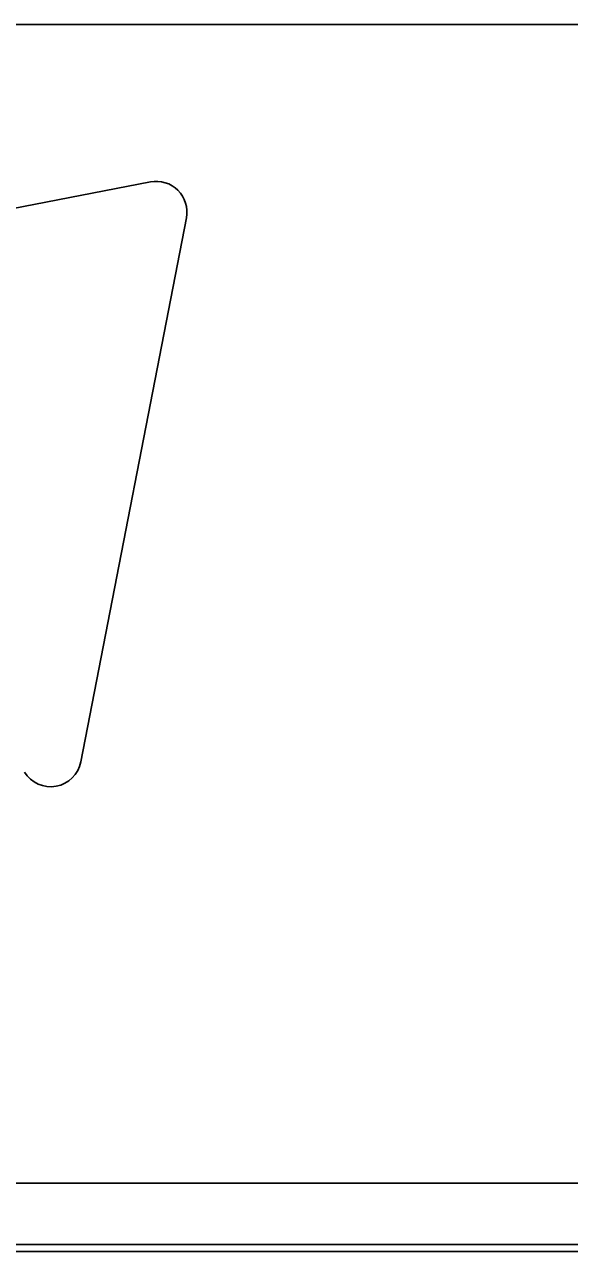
# Model space of a CAD drawing. Extents: x 2149961 to 2150220, y 145114 to 145240.
# Drawn here: x 2149980.764 to 2149982.096, y 145158.419 to 145161.419 of the extents above; entities that cross this region are included whole.
import ezdxf

# ---------------------------------------------------------------- set-up
doc = ezdxf.new("R2010")
doc.units = 0
for name, color, linetype in [('GSBWFILL', 7, 'Continuous'), ('GSCOLORFILL', 7, 'Continuous'), ('GSOUTLINE', 7, 'Continuous')]:
    doc.layers.add(name, color=color, linetype=linetype)

msp = doc.modelspace()

# ---------------------------------------------------------------- linework, layer by layer
at = {"layer": 'GSBWFILL'}
for p, q in [((2149988.0928, 145161.4193), (2149973.0928, 145161.4193)), ((2149974.0928, 145158.5858), (2149987.0928, 145158.5858)), ((2149987.0928, 145158.5857), (2149974.0945, 145158.5857)), ((2149987.0928, 145158.4191), (2149974.0928, 145158.4191)), ((2149974.0928, 145158.4191), (2149987.0928, 145158.4191)), ((2149974.0945, 145158.419), (2149987.0928, 145158.419))]:
    msp.add_line(p, q, dxfattribs=at)
for points in [[(2149979.7414, 145160.7764), (2149981.0719, 145161.0345)], [(2149981.1599, 145160.9466), (2149980.9018, 145159.6161)]]:
    msp.add_lwpolyline(points, dxfattribs=at)
for centre, start, end in [((2149981.0862, 145160.9609), 349.0223, 100.9777), ((2149980.8281, 145159.6304), 211.4845, 349.0223)]:
    msp.add_arc(centre, 0.075, start, end, dxfattribs=at)
at = {"layer": 'GSCOLORFILL'}
for p, q in [((2149988.0928, 145161.4193), (2149973.0928, 145161.4193)), ((2149974.0928, 145158.5858), (2149987.0928, 145158.5858)), ((2149987.0928, 145158.5857), (2149974.0945, 145158.5857)), ((2149974.0928, 145158.4358), (2149987.0928, 145158.4358)), ((2149987.0928, 145158.4357), (2149974.093, 145158.4357)), ((2149974.0928, 145158.4191), (2149987.0928, 145158.4191)), ((2149987.0928, 145158.4191), (2149974.0928, 145158.4191)), ((2149987.0928, 145158.4191), (2149974.0928, 145158.4191)), ((2149974.0928, 145158.419), (2149987.0928, 145158.419)), ((2149974.093, 145158.419), (2149987.0928, 145158.419)), ((2149974.0945, 145158.419), (2149987.0928, 145158.419))]:
    msp.add_line(p, q, dxfattribs=at)
for points in [[(2149979.7414, 145160.7764), (2149981.0719, 145161.0345)], [(2149981.1599, 145160.9466), (2149980.9018, 145159.6161)]]:
    msp.add_lwpolyline(points, dxfattribs=at)
for centre, start, end in [((2149981.0862, 145160.9609), 349.0223, 100.9777), ((2149980.8281, 145159.6304), 211.4845, 349.0223)]:
    msp.add_arc(centre, 0.075, start, end, dxfattribs=at)
at = {"layer": 'GSOUTLINE'}
for p, q in [((2149988.0928, 145161.4193), (2149973.0928, 145161.4193)), ((2149974.0928, 145158.5858), (2149987.0928, 145158.5858)), ((2149974.0928, 145158.5857), (2149987.0928, 145158.5857)), ((2149987.0928, 145158.4191), (2149974.0928, 145158.4191)), ((2149974.0928, 145158.4191), (2149987.0928, 145158.4191)), ((2149974.0928, 145158.419), (2149987.0928, 145158.419))]:
    msp.add_line(p, q, dxfattribs=at)
for points in [[(2149979.7414, 145160.7764), (2149981.0719, 145161.0345)], [(2149981.1599, 145160.9466), (2149980.9018, 145159.6161)]]:
    msp.add_lwpolyline(points, dxfattribs=at)
for centre, start, end in [((2149981.0862, 145160.9609), 349.0223, 100.9777), ((2149980.8281, 145159.6304), 211.4845, 349.0223)]:
    msp.add_arc(centre, 0.075, start, end, dxfattribs=at)

doc.saveas('drawing.dxf')
